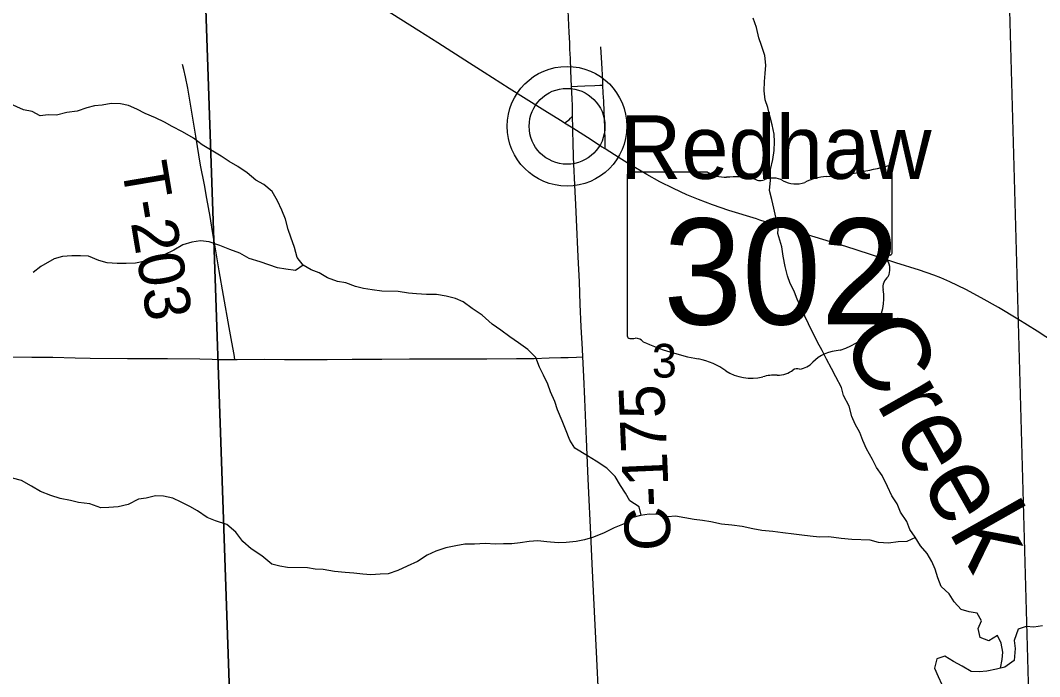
# Model space of a CAD drawing. Extents: x 1874609 to 2204689, y 815661 to 1281160.
# Drawn here: x 2059918 to 2066614, y 1052030 to 1056338 of the extents above; entities that cross this region are included whole.
import ezdxf

# ---------------------------------------------------------------- set-up
doc = ezdxf.new("R2010")
doc.units = 0
for name, color, linetype in [('GM_X_County_Road', 7, 'Continuous'), ('GM_X_County_Road_Text', 7, 'Continuous'), ('GM_X_Minor_River', 7, 'Continuous'), ('GM_X_Minor_River_Text', 7, 'Continuous'), ('GM_X_Section', 7, 'Continuous'), ('GM_X_Section_Text', 7, 'Continuous'), ('GM_X_State_Location', 7, 'Continuous'), ('GM_X_State_Route', 7, 'Continuous'), ('GM_X_State_Shield', 7, 'Continuous'), ('GM_X_Township_Road', 7, 'Continuous'), ('GM_X_Township_Road_Text', 7, 'Continuous'), ('GM_X_Township_Subdivision', 7, 'Continuous'), ('GM_X_Unincorporated', 7, 'Continuous'), ('GM_X_Unincorporated_Location', 7, 'Continuous'), ('GM_X_Unincorporated_Text', 7, 'Continuous')]:
    doc.layers.add(name, color=color, linetype=linetype)

msp = doc.modelspace()

# ---------------------------------------------------------------- linework, layer by layer
at = {"layer": 'GM_X_County_Road'}
for points in [[(2063539, 1055904.2), (2063534.8, 1056007.4), (2063532.8, 1056086.9), (2063528.8, 1056148.4), (2063526.8, 1056190.2), (2063522.9, 1056257.7), (2063518.9, 1056355.1), (2063515, 1056450.4), (2063509, 1056563.7), (2063502.8, 1056757.8), (2063500.5, 1056830.9), (2063500.5, 1056880)], [(2063545.5, 1055709.2), (2063544.7, 1055778.9), (2063542.7, 1055822.6), (2063539, 1055904.2)], [(2063492, 1055664), (2063512.2, 1055678.4), (2063522.8, 1055685.9), (2063531.9, 1055695.3), (2063545.5, 1055709.2)], [(2063546.9, 1055629.4), (2063545.5, 1055709.2)], [(2063613, 1054128.9), (2063610.6, 1054179.7), (2063602.3, 1054327.1), (2063595.9, 1054474.5), (2063590.9, 1054622.1), (2063582.8, 1054785.9), (2063572.1, 1055031.6), (2063566.5, 1055129.9), (2063562.2, 1055211.7), (2063552.2, 1055440.8), (2063549, 1055538.7), (2063547.5, 1055604.1), (2063546.9, 1055629.4)], [(2063740.3, 1051133), (2063733.7, 1051426.7), (2063726.3, 1051705.5), (2063715.3, 1051918.6), (2063704.8, 1052147.9), (2063682.4, 1052590.3), (2063674.3, 1052770.5), (2063667.9, 1052918), (2063648.6, 1053327.6), (2063637.1, 1053589.9), (2063625.3, 1053852), (2063619.1, 1053999.5), (2063613, 1054128.9)]]:
    msp.add_lwpolyline(points, dxfattribs=at)
at = {"layer": 'GM_X_Minor_River'}
for points in [[(2066357.6, 1052086.4), (2066366.8, 1052141.6), (2066371.2, 1052191.6), (2066361.7, 1052249.8), (2066336.1, 1052300.1), (2066279.9, 1052264.6), (2066224.1, 1052287.2), (2066210.6, 1052345.4), (2066233, 1052397.3), (2066203.4, 1052447.7), (2066151.5, 1052456.2), (2066097.7, 1052470.8), (2066052.1, 1052521.3), (2066020.6, 1052573.7), (2065967, 1052622.3), (2065945.5, 1052678.6), (2065928, 1052734.9), (2065906.4, 1052785.2), (2065874.9, 1052837.6), (2065831.3, 1052888.1), (2065795.8, 1052946.5), (2065760.3, 1052997), (2065740.7, 1053049.2), (2065699.2, 1053109.8), (2065677.7, 1053164.1), (2065642.2, 1053216.5), (2065614.7, 1053278.9), (2065579.3, 1053351.3), (2065541.8, 1053403.8), (2065516.3, 1053456.1), (2065476.8, 1053524.6), (2065453.3, 1053581), (2065431.8, 1053633.3), (2065402.3, 1053687.7), (2065380.7, 1053737.9), (2065363.3, 1053806.2), (2065325.9, 1053874.7), (2065312.3, 1053928.9), (2065274.9, 1053997.4), (2065247.4, 1054051.8), (2065213.9, 1054114.2), (2065184.4, 1054170.6), (2065154.9, 1054225), (2065096, 1054345.8), (2065072.4, 1054396.1), (2065050.8, 1054448.4), (2065023.3, 1054500.8), (2065001.8, 1054561.1), (2064974.3, 1054611.4), (2064956.7, 1054661.7), (2064943.2, 1054721.9), (2064929.8, 1054790.2), (2064920.3, 1054850.4), (2064895.1, 1054938.8), (2064897.6, 1054996.9), (2064882, 1055047.1), (2064868.5, 1055105.3), (2064855, 1055161.6), (2064839.5, 1055221.8), (2064846.1, 1055289.9), (2064846.7, 1055360), (2064861.2, 1055424), (2064869.7, 1055484), (2064872.2, 1055540.1), (2064870.6, 1055590.2), (2064857.1, 1055652.4), (2064843.6, 1055702.6), (2064828.1, 1055766.9), (2064810.6, 1055817.1), (2064805.1, 1055875.3), (2064807.6, 1055937.4), (2064812, 1055989.4), (2064814.5, 1056043.5), (2064809, 1056107.7), (2064787.6, 1056172), (2064770, 1056222.3), (2064754.6, 1056290.5), (2064733.1, 1056352.8)], [(2063996.8, 1053089), (2063984.1, 1053144.5), (2063922.5, 1053183.2), (2063892.9, 1053233.5), (2063861.4, 1053283.9), (2063825.9, 1053344.4), (2063770.4, 1053399), (2063700.8, 1053443.8), (2063643.1, 1053480.4), (2063561.6, 1053529.3), (2063528, 1053581.7), (2063498.6, 1053654.1), (2063477.1, 1053708.4), (2063445.7, 1053780.9), (2063428.2, 1053837.1), (2063400.8, 1053899.5), (2063383.2, 1053949.8), (2063355.7, 1054008.1), (2063328.2, 1054062.5), (2063304.7, 1054124.8), (2063251.2, 1054177.4), (2063189.6, 1054222.1), (2063133.9, 1054260.7), (2063074.3, 1054303.4), (2063016.7, 1054344), (2062951.2, 1054402.8), (2062885.6, 1054447.5), (2062828, 1054490.1), (2062776.2, 1054512.6), (2062716.3, 1054527.3), (2062652.4, 1054537.9), (2062586.5, 1054538.5), (2062520.5, 1054543.2), (2062468.6, 1054547.7), (2062400.7, 1054558.4), (2062292.8, 1054561.4), (2062228.8, 1054568.1), (2062172.9, 1054578.6), (2062119.1, 1054591.2), (2062055.3, 1054615.8), (2062001.4, 1054624.4), (2061935.6, 1054647.1), (2061881.9, 1054681.6), (2061828.1, 1054700.2), (2061776.4, 1054730.8), (2061736.8, 1054781.2), (2061719.4, 1054847.5), (2061696, 1054913.9), (2061678.4, 1054964.1), (2061661, 1055032.4), (2061635.5, 1055092.8), (2061608, 1055153.1), (2061572.5, 1055213.6), (2061517, 1055260.2), (2061465.2, 1055288.8), (2061407.7, 1055337.4), (2061346, 1055378.1), (2061290.3, 1055410.7), (2061236.6, 1055447.3), (2061113.3, 1055520.6), (2061055.7, 1055565.2), (2060984.1, 1055606), (2060916.4, 1055640.7), (2060864.6, 1055669.3), (2060806.9, 1055697.9), (2060739.2, 1055726.6), (2060683.4, 1055755.2), (2060627.7, 1055779.8), (2060575.8, 1055790.3), (2060513.8, 1055792.9), (2060455.7, 1055781.4), (2060405.7, 1055775.9), (2060355.6, 1055764.4), (2060291.5, 1055741), (2060223.4, 1055733.6), (2060155.3, 1055716.3), (2060101.3, 1055716.8), (2060049.3, 1055711.3), (2059995.5, 1055739.8), (2059939.6, 1055750.4), (2059852, 1055789.3)], [(2061776.4, 1054730.8), (2061726.1, 1054695.2), (2061662.2, 1054703.8), (2061608.3, 1054714.4), (2061550.5, 1054733), (2061492.7, 1054753.6), (2061420.9, 1054774.3), (2061359.2, 1054808.9), (2061295.4, 1054833.6), (2061229.7, 1054860.3), (2061157.9, 1054885.1), (2061102, 1054891.6), (2061043.9, 1054882.1), (2060985.8, 1054864.7), (2060925.5, 1054829.2), (2060863.3, 1054797.8), (2060805.1, 1054778.3), (2060749, 1054758.8), (2060674.9, 1054743.5), (2060612.9, 1054742.1), (2060554.9, 1054742.7), (2060488.9, 1054745.3), (2060433.1, 1054761.9), (2060365.4, 1054790.6), (2060313.4, 1054793.1), (2060257.4, 1054791.6), (2060195.4, 1054788.2), (2060141.3, 1054772.7), (2060052.9, 1054721.5), (2060002.6, 1054683.9)], [(2065797.5, 1052943.8), (2065741.6, 1052917), (2065685.6, 1052915.6), (2065621.5, 1052906.1), (2065555.6, 1052910.8), (2065499.7, 1052925.4), (2065379.8, 1052930.6), (2065309.9, 1052937.2), (2065230, 1052948), (2065168, 1052946.6), (2065106.1, 1052953.2), (2065052.2, 1052957.8), (2064998.3, 1052966.3), (2064926.4, 1052973), (2064860.5, 1052983.7), (2064788.5, 1052988.4), (2064730.7, 1053001), (2064658.8, 1053015.7), (2064590.9, 1053024.4), (2064525, 1053031), (2064455.1, 1053045.7), (2064399.2, 1053054.3), (2064345.3, 1053060.8), (2064283.4, 1053071.5), (2064221.5, 1053084.1), (2064171.5, 1053078.6), (2064107.7, 1053095.2), (2064049.7, 1053095.8), (2063991.7, 1053088.3), (2063941.6, 1053074.8), (2063885.2, 1053033.3), (2063819, 1053005.9), (2063748.8, 1052972.5), (2063676.5, 1052943.1), (2063624.4, 1052927.6), (2063570.4, 1052918.1), (2063504.3, 1052910.8), (2063450.3, 1052909.3), (2063376.4, 1052916), (2063318.5, 1052920.6), (2063260.5, 1052917.1), (2063202.4, 1052907.7), (2063146.4, 1052902.2), (2063092.4, 1052902.8), (2063040.4, 1052899.2), (2062972.5, 1052903.9), (2062902.4, 1052898.6), (2062838.5, 1052899.2), (2062778.4, 1052889.8), (2062714.3, 1052876.4), (2062648.1, 1052853), (2062589.9, 1052827.5), (2062527.6, 1052786), (2062459.4, 1052754.6), (2062397.2, 1052727.2), (2062335, 1052705.8), (2062281, 1052702.3), (2062221, 1052698.9), (2062169, 1052703.4), (2062109.1, 1052710), (2062051.2, 1052714.6), (2061981.2, 1052721.2), (2061907.4, 1052734), (2061855.4, 1052736.5), (2061803.5, 1052745), (2061673.6, 1052746.3), (2061621.7, 1052754.8), (2061569.8, 1052769.3), (2061504.3, 1052824.1), (2061434.7, 1052868.8), (2061379.1, 1052917.4), (2061333.7, 1052978), (2061274.1, 1053028.7), (2061200.3, 1053053.4), (2061146.5, 1053074), (2061082.9, 1053118.7), (2061031.2, 1053147.2), (2060975.5, 1053175.8), (2060919.7, 1053202.4), (2060857.8, 1053215), (2060805.9, 1053217.6), (2060743.8, 1053202.1), (2060693.7, 1053194.6), (2060627.4, 1053159.2), (2060561.3, 1053143.8), (2060499.3, 1053140.4), (2060447.3, 1053138.9), (2060375.6, 1053163.6), (2060299.7, 1053172.4), (2060247.8, 1053186.9), (2060179.9, 1053199.6), (2060118.1, 1053220.2), (2060050.3, 1053244.9), (2059990.7, 1053279.6), (2059925, 1053318.3), (2059867.2, 1053332.9)], [(2066632.6, 1052363.4), (2066576.5, 1052355.9), (2066524.6, 1052358.4), (2066472.4, 1052340.9), (2066445.8, 1052267), (2066453.4, 1052214.8), (2066446.7, 1052136.8), (2066386.4, 1052093.3), (2066330.3, 1052079.8), (2066266.2, 1052066.4), (2066216.1, 1052060.9), (2066164.2, 1052063.4), (2066104.5, 1052098), (2066048.8, 1052128.6), (2065991.1, 1052165.3), (2065939, 1052147.7), (2065922.5, 1052085.8), (2065948, 1052031.4), (2065971.5, 1051979.1)]]:
    msp.add_lwpolyline(points, dxfattribs=at)
at = {"layer": 'GM_X_Section'}
for points in [[(2066402.6, 1056876.4), (2066551.2, 1051519.8), (2063709.4, 1051554), (2061308.2, 1051483.6), (2061121.5, 1056856.1), (2066150.5, 1056873.5)], [(2061121.5, 1056856.1), (2061308.2, 1051483.6), (2056063, 1051515.5), (2055906.4, 1056868), (2060833.3, 1056863.1)]]:
    msp.add_lwpolyline(points, close=True, dxfattribs=at)
at = {"layer": 'GM_X_State_Route'}
for points in [[(2064753.2, 1055034.1), (2064573.2, 1055090.9), (2064464.5, 1055127.6), (2064372.5, 1055162.2), (2064297, 1055193.7), (2064207.7, 1055234.6), (2064120.1, 1055279), (2064034, 1055326.1), (2063920.9, 1055392.2), (2063851.1, 1055435), (2063760, 1055493.7), (2063740.9, 1055506), (2063644.3, 1055568.1), (2063546.9, 1055629.4), (2063492, 1055664), (2063477.8, 1055673), (2063380.4, 1055734), (2063241.1, 1055820.5), (2063130.1, 1055890.1), (2062964.6, 1055996), (2062867.7, 1056057.3), (2062661.7, 1056191), (2062536.8, 1056269.7), (2062300.4, 1056417.2)], [(2065051, 1054941.7), (2064909.7, 1054985.5), (2064776.5, 1055026.7), (2064753.2, 1055034.1)], [(2066775.6, 1054182.4), (2066596.8, 1054298.6), (2066471, 1054376.1), (2066344.3, 1054452.3), (2066229.8, 1054516.7), (2066128.2, 1054570.5), (2066025, 1054621.4), (2065964.8, 1054648.1), (2065918.8, 1054666), (2065825.5, 1054698.2), (2065668.9, 1054747.4), (2065497.2, 1054802.6), (2065341.2, 1054853.4), (2065090, 1054929.6), (2065051, 1054941.7)]]:
    msp.add_lwpolyline(points, dxfattribs=at)
at = {"layer": 'GM_X_State_Shield'}
for p, q in [((2064432.3, 1055341.9), (2063922.7, 1055341.9)), ((2065645.7, 1054815.3), (2065645.7, 1055368.1)), ((2063905.5, 1055323.7), (2063905.5, 1054267.1)), ((2065645.6, 1054815.5), (2065645.7, 1054815.3))]:
    msp.add_line(p, q, dxfattribs=at)
for centre, major_axis, start_param, end_param in [((2063925.5, 1055326), (20.2, 0), 1.712693, 3.28349), ((2064553.7, 1055464.5), (195.5, 0), 4.042523, 4.731795), ((2065025.8, 1056782.4), (1845.5, 0), 4.814394, 5.042369), ((2065626.4, 1055370.4), (19.4, 0), 6.141152, 7.989035), ((2064618.5, 1054748.7), (702, 0), 1.404758, 1.657858), ((2064777.9, 1055331.4), (56.4, 0), 3.836095, 5.185415), ((2064860.7, 1055209.3), (117.3, 0), 0.950623, 2.079405), ((2065012.1, 1055376.8), (141.1, 0), 4.081561, 5.145723), ((2065261.2, 1055019.2), (371.3, 0), 1.699011, 2.107814), ((2065641.3, 1054774.8), (30, 0), 1.883978, 3.671073), ((2065625.1, 1054813.2), (20.7, 0), 5.05454, 6.418171), ((2065450.5, 1054704.9), (180, 0), 5.934695, 6.695948), ((2065715.1, 1054584), (130.9, 0), 2.387724, 3.262537), ((2065129.2, 1054513.7), (461.6, 0), 5.101752, 6.440018), ((2063925.6, 1054264.8), (20.3, 0), 3.00124, 4.508301), ((2063928.7, 1054372.9), (155.2, 0), 4.665946, 4.897461), ((2063960.5, 1054206.1), (56, 0), 0.519207, 1.627899), ((2064667.1, 1055155.5), (1332.7, 0), 4.195997, 4.488961), ((2065323.9, 1053970.4), (252.8, 0), 1.647645, 2.488434), ((2064269.8, 1053792.4), (417, 0), 0.823519, 1.323587), ((2065003.6, 1054164.7), (149.1, 0), 4.937069, 5.64225), ((2064720.7, 1054200.9), (264.6, 0), 4.026481, 4.996735), ((2064873.6, 1053835.5), (217.4, 0), 1.495662, 1.94098), ((2064892.9, 1054121.7), (141, 0), 4.691044, 5.507374), ((2065020.5, 1054019.4), (39.7, 0), 1.147584, 2.315152)]:
    msp.add_ellipse(centre, major_axis=major_axis, ratio=0.8, start_param=start_param, end_param=end_param, dxfattribs=at)
at = {"layer": 'GM_X_Township_Road'}
for points in [[(2061327.9, 1054111.1), (2061322.1, 1054144.5), (2061308, 1054225.4), (2061289.6, 1054322.1), (2061251.9, 1054532), (2061223.3, 1054693.6), (2061199.3, 1054839.3), (2061181.4, 1054952.7), (2061165, 1055049.7), (2061142.7, 1055168.8), (2061127.2, 1055258.8), (2061102.5, 1055388.4), (2061071, 1055576.7), (2061055.5, 1055669.5), (2061041.4, 1055761), (2061031.6, 1055814.5), (2061017.6, 1055893.2), (2061003.5, 1055966.4), (2060991.1, 1056016), (2060982.6, 1056047.6)], [(2059846.7, 1054129.5), (2059993.8, 1054127.7), (2060042, 1054127.2), (2060132, 1054126.9), (2060278.2, 1054123.5), (2060376.5, 1054120.8), (2060622, 1054119.3), (2060884, 1054118.6), (2061097, 1054115.8), (2061179, 1054113.7), (2061211.8, 1054112.4), (2061327.9, 1054111.1)], [(2061327.9, 1054111.1), (2061342.9, 1054111), (2061523.2, 1054113.6), (2061654.3, 1054112.1), (2061752.6, 1054111.3), (2061933, 1054112.2), (2062096.9, 1054113.5), (2062293.6, 1054115), (2062474, 1054115.4), (2062736.5, 1054115.8), (2062818.4, 1054115.9), (2062982.1, 1054116.8), (2063178.5, 1054118.4), (2063293.2, 1054118.8), (2063392.8, 1054121.9), (2063469.3, 1054124.3), (2063517.6, 1054125.9), (2063570.7, 1054127.6), (2063613, 1054128.9)]]:
    msp.add_lwpolyline(points, dxfattribs=at)
at = {"layer": 'GM_X_Township_Subdivision'}
for points in [[(2063745.1, 1055913), (2063743.7, 1055943.7), (2063738.7, 1056056.9), (2063732.1, 1056164)], [(2063539, 1055904.2), (2063578, 1055905.9), (2063625.9, 1055907.9), (2063692.2, 1055910.7), (2063724.3, 1055912.1), (2063745.1, 1055913)], [(2063760, 1055493.7), (2063759.4, 1055543.6), (2063758.4, 1055631.6), (2063755.8, 1055690.5), (2063753.6, 1055740.3), (2063750.6, 1055807.5), (2063747.5, 1055859.2), (2063745.1, 1055913)]]:
    msp.add_lwpolyline(points, dxfattribs=at)
at = {"layer": 'GM_X_Unincorporated'}
for radius in [392.8, 249]:
    msp.add_circle((2063509.7, 1055642.7), radius, dxfattribs=at)
at = {"layer": 'GM_X_Unincorporated_Location'}
msp.add_line((2063509.7, 1055642.7), (2063509.7, 1055642.7), dxfattribs=at)

# ---------------------------------------------------------------- texts
at = {"layer": 'GM_X_County_Road_Text'}
msp.add_text('C-175', height=300, rotation=92.47764, dxfattribs=at).set_placement((2064193.4, 1052861.4))
at = {"layer": 'GM_X_Minor_River_Text'}
msp.add_text('Creek', height=500.19, rotation=299.49517, dxfattribs=at).set_placement((2065298.4, 1054245.9))
at = {"layer": 'GM_X_Section_Text'}
msp.add_text('3', height=221, rotation=0.00001, dxfattribs=at).set_placement((2064066.5, 1053993.4))
at = {"layer": 'GM_X_State_Location'}
for s in ['s', 'r']:
    msp.add_text(s, height=1, dxfattribs=at).set_placement((2064756.1, 1054725.1))
msp.add_text('302', height=1, rotation=0.00001, dxfattribs=at).set_placement((2064403.1, 1054652.4))
at = {"layer": 'GM_X_State_Shield'}
msp.add_text('302', height=696.1, dxfattribs=at).set_placement((2064141.8, 1054341.6))
at = {"layer": 'GM_X_Township_Road_Text'}
msp.add_text('T-203', height=300, rotation=279.56119, dxfattribs=at).set_placement((2060580.5, 1055384.3))
at = {"layer": 'GM_X_Unincorporated_Text'}
msp.add_text('Redhaw', height=417, rotation=0.00001, dxfattribs=at).set_placement((2063857.5, 1055297.5))

doc.saveas('drawing.dxf')
